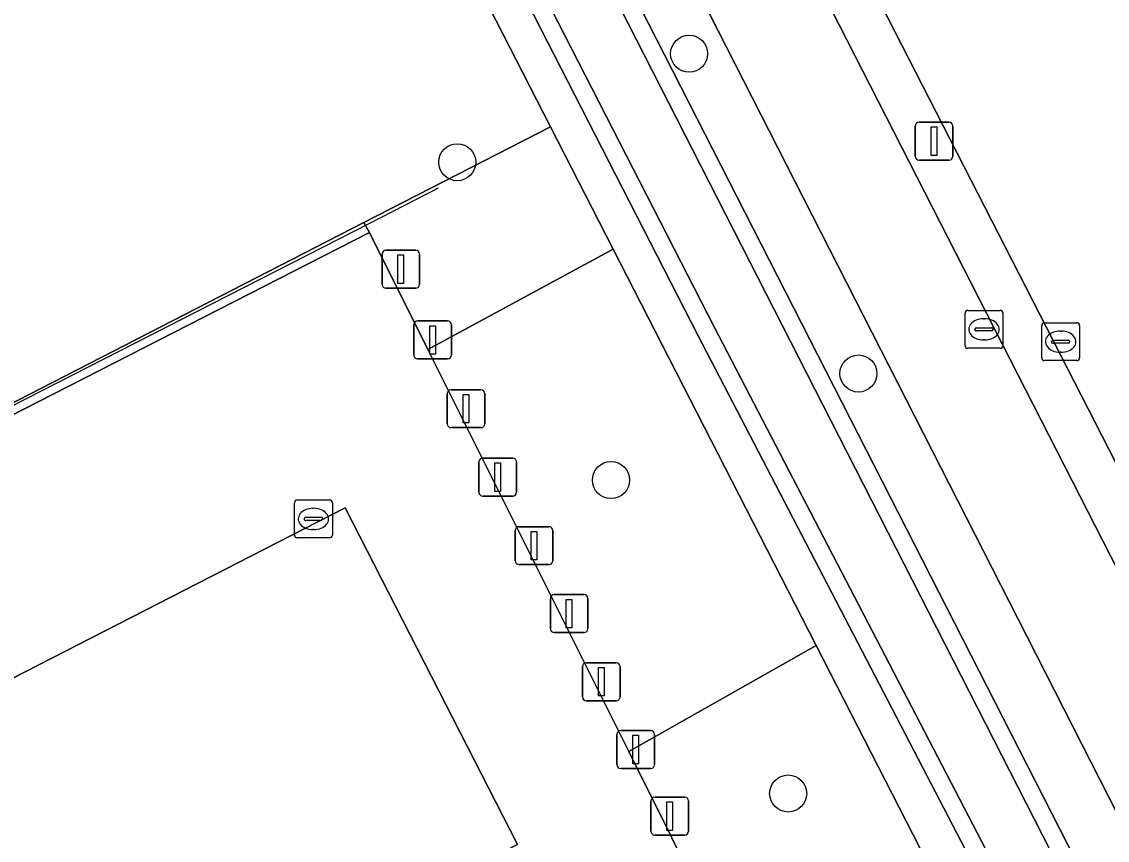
# Model space of a CAD drawing. Extents: x 158835 to 160077, y 386387 to 387778.
# Drawn here: x 159792.48 to 159821.14, y 387324.91 to 387346.51 of the extents above; entities that cross this region are included whole.
import ezdxf

# ---------------------------------------------------------------- set-up
doc = ezdxf.new("R2010")
doc.units = 0
for name, color, linetype in [('IMGEO_Afsluitpaal', 7, 'Continuous'), ('IMGEO_Berm_groen', 7, 'Continuous'), ('IMGEO_Boom', 7, 'Continuous'), ('IMGEO_Fietspad_open', 7, 'Continuous'), ('IMGEO_Groenvoorziening', 7, 'Continuous'), ('IMGEO_Hek', 7, 'Continuous'), ('IMGEO_Kolk', 7, 'Continuous'), ('IMGEO_Lichtmast', 7, 'Continuous'), ('IMGEO_Oever', 7, 'Continuous'), ('IMGEO_Parkeervlak_open', 7, 'Continuous'), ('IMGEO_Rijbaan_lokaal_open', 7, 'Continuous'), ('IMGEO_Rioolput', 7, 'Continuous'), ('IMGEO_Verkeerseiland_open', 7, 'Continuous'), ('IMGEO_Waterloop', 7, 'Continuous')]:
    doc.layers.add(name, color=color, linetype=linetype)

msp = doc.modelspace()

# ---------------------------------------------------------------- linework, layer by layer
at = {"layer": 'IMGEO_Afsluitpaal'}
for p, q in [((159801.995, 387339.576), (159801.995, 387340.376)), ((159801.995, 387340.376), (159801.995, 387339.576)), ((159802.095, 387340.476), (159802.885, 387340.476)), ((159802.885, 387340.476), (159802.095, 387340.476)), ((159802.985, 387340.376), (159802.985, 387339.576)), ((159802.985, 387339.576), (159802.985, 387340.376)), ((159802.885, 387339.476), (159802.095, 387339.476)), ((159802.095, 387339.476), (159802.885, 387339.476)), ((159802.834, 387337.711), (159802.834, 387338.511)), ((159802.834, 387338.511), (159802.834, 387337.711)), ((159802.934, 387338.611), (159803.724, 387338.611)), ((159803.724, 387338.611), (159802.934, 387338.611)), ((159803.824, 387338.511), (159803.824, 387337.711)), ((159803.824, 387337.711), (159803.824, 387338.511)), ((159803.724, 387337.611), (159802.934, 387337.611)), ((159802.934, 387337.611), (159803.724, 387337.611)), ((159803.715, 387335.896), (159803.715, 387336.696)), ((159803.715, 387336.696), (159803.715, 387335.896)), ((159803.815, 387336.796), (159804.605, 387336.796)), ((159804.605, 387336.796), (159803.815, 387336.796)), ((159804.705, 387336.696), (159804.705, 387335.896)), ((159804.705, 387335.896), (159804.705, 387336.696)), ((159804.605, 387335.796), (159803.815, 387335.796)), ((159803.815, 387335.796), (159804.605, 387335.796)), ((159804.653, 387334.99), (159805.443, 387334.99)), ((159805.443, 387334.99), (159804.653, 387334.99)), ((159804.553, 387334.09), (159804.553, 387334.89)), ((159804.553, 387334.89), (159804.553, 387334.09)), ((159805.543, 387334.89), (159805.543, 387334.09)), ((159805.543, 387334.09), (159805.543, 387334.89)), ((159805.443, 387333.99), (159804.653, 387333.99)), ((159804.653, 387333.99), (159805.443, 387333.99)), ((159805.608, 387333.183), (159806.398, 387333.183)), ((159806.398, 387333.183), (159805.608, 387333.183)), ((159805.508, 387332.283), (159805.508, 387333.083)), ((159805.508, 387333.083), (159805.508, 387332.283)), ((159806.498, 387333.083), (159806.498, 387332.283)), ((159806.498, 387332.283), (159806.498, 387333.083)), ((159806.398, 387332.183), (159805.608, 387332.183)), ((159805.608, 387332.183), (159806.398, 387332.183)), ((159806.437, 387330.491), (159806.437, 387331.291)), ((159806.437, 387331.291), (159806.437, 387330.491)), ((159806.537, 387331.391), (159807.327, 387331.391)), ((159807.327, 387331.391), (159806.537, 387331.391)), ((159807.427, 387331.291), (159807.427, 387330.491)), ((159807.427, 387330.491), (159807.427, 387331.291)), ((159807.327, 387330.391), (159806.537, 387330.391)), ((159806.537, 387330.391), (159807.327, 387330.391)), ((159807.285, 387328.692), (159807.285, 387329.492)), ((159807.285, 387329.492), (159807.285, 387328.692)), ((159807.385, 387329.592), (159808.175, 387329.592)), ((159808.175, 387329.592), (159807.385, 387329.592)), ((159808.275, 387329.492), (159808.275, 387328.692)), ((159808.275, 387328.692), (159808.275, 387329.492)), ((159808.175, 387328.592), (159807.385, 387328.592)), ((159807.385, 387328.592), (159808.175, 387328.592)), ((159808.295, 387327.804), (159809.085, 387327.804)), ((159809.085, 387327.804), (159808.295, 387327.804)), ((159808.195, 387326.904), (159808.195, 387327.704)), ((159808.195, 387327.704), (159808.195, 387326.904)), ((159809.185, 387327.704), (159809.185, 387326.904)), ((159809.185, 387326.904), (159809.185, 387327.704)), ((159809.085, 387326.804), (159808.295, 387326.804)), ((159808.295, 387326.804), (159809.085, 387326.804)), ((159809.193, 387326.047), (159809.983, 387326.047)), ((159809.983, 387326.047), (159809.193, 387326.047)), ((159809.093, 387325.147), (159809.093, 387325.947)), ((159809.093, 387325.947), (159809.093, 387325.147)), ((159810.083, 387325.947), (159810.083, 387325.147)), ((159810.083, 387325.147), (159810.083, 387325.947)), ((159809.983, 387325.047), (159809.193, 387325.047)), ((159809.193, 387325.047), (159809.983, 387325.047))]:
    msp.add_line(p, q, dxfattribs=at)
for points in [[(159802.415, 387340.351), (159802.565, 387340.351), (159802.565, 387339.601), (159802.415, 387339.601), (159802.415, 387340.351)], [(159803.254, 387338.486), (159803.404, 387338.486), (159803.404, 387337.736), (159803.254, 387337.736), (159803.254, 387338.486)], [(159804.135, 387336.671), (159804.285, 387336.671), (159804.285, 387335.921), (159804.135, 387335.921), (159804.135, 387336.671)], [(159804.973, 387334.865), (159805.123, 387334.865), (159805.123, 387334.115), (159804.973, 387334.115), (159804.973, 387334.865)], [(159805.928, 387333.058), (159806.078, 387333.058), (159806.078, 387332.308), (159805.928, 387332.308), (159805.928, 387333.058)], [(159806.857, 387331.266), (159807.007, 387331.266), (159807.007, 387330.516), (159806.857, 387330.516), (159806.857, 387331.266)], [(159807.705, 387329.467), (159807.855, 387329.467), (159807.855, 387328.717), (159807.705, 387328.717), (159807.705, 387329.467)], [(159808.615, 387327.679), (159808.765, 387327.679), (159808.765, 387326.929), (159808.615, 387326.929), (159808.615, 387327.679)], [(159809.513, 387325.922), (159809.663, 387325.922), (159809.663, 387325.172), (159809.513, 387325.172), (159809.513, 387325.922)]]:
    msp.add_lwpolyline(points, dxfattribs=at)
for centre, start, end in [((159802.095, 387340.376), 90, 180), ((159802.095, 387340.376), 90, 180), ((159802.885, 387340.376), 0, 90), ((159802.885, 387340.376), 360, 90), ((159802.095, 387339.576), 180, 270), ((159802.095, 387339.576), 180, 270), ((159802.885, 387339.576), 270, 0), ((159802.885, 387339.576), 270, 0), ((159802.934, 387338.511), 90, 180), ((159802.934, 387338.511), 90, 180), ((159803.724, 387338.511), 0, 90), ((159803.724, 387338.511), 360, 90), ((159802.934, 387337.711), 180, 270), ((159802.934, 387337.711), 180, 270), ((159803.724, 387337.711), 270, 0), ((159803.724, 387337.711), 270, 0), ((159803.815, 387336.696), 90, 180), ((159803.815, 387336.696), 90, 180), ((159804.605, 387336.696), 0, 90), ((159804.605, 387336.696), 360, 90), ((159803.815, 387335.896), 180, 270), ((159803.815, 387335.896), 180, 270), ((159804.605, 387335.896), 270, 0), ((159804.605, 387335.896), 270, 0), ((159804.653, 387334.89), 90, 180), ((159804.653, 387334.89), 90, 180), ((159805.443, 387334.89), 0, 90), ((159805.443, 387334.89), 360, 90), ((159804.653, 387334.09), 180, 270), ((159804.653, 387334.09), 180, 270), ((159805.443, 387334.09), 270, 0), ((159805.443, 387334.09), 270, 0), ((159805.608, 387333.083), 90, 180), ((159805.608, 387333.083), 90, 180), ((159806.398, 387333.083), 0, 90), ((159806.398, 387333.083), 360, 90), ((159805.608, 387332.283), 180, 270), ((159805.608, 387332.283), 180, 270), ((159806.398, 387332.283), 270, 0), ((159806.398, 387332.283), 270, 0), ((159806.537, 387331.291), 90, 180), ((159806.537, 387331.291), 90, 180), ((159807.327, 387331.291), 0, 90), ((159807.327, 387331.291), 360, 90), ((159806.537, 387330.491), 180, 270), ((159806.537, 387330.491), 180, 270), ((159807.327, 387330.491), 270, 0), ((159807.327, 387330.491), 270, 0), ((159807.385, 387329.492), 90, 180), ((159807.385, 387329.492), 90, 180), ((159808.175, 387329.492), 0, 90), ((159808.175, 387329.492), 360, 90), ((159807.385, 387328.692), 180, 270), ((159807.385, 387328.692), 180, 270), ((159808.175, 387328.692), 270, 0), ((159808.175, 387328.692), 270, 0), ((159808.295, 387327.704), 90, 180), ((159808.295, 387327.704), 90, 180), ((159809.085, 387327.704), 0, 90), ((159809.085, 387327.704), 360, 90), ((159808.295, 387326.904), 180, 270), ((159808.295, 387326.904), 180, 270), ((159809.085, 387326.904), 270, 0), ((159809.085, 387326.904), 270, 0), ((159809.193, 387325.947), 90, 180), ((159809.193, 387325.947), 90, 180), ((159809.983, 387325.947), 0, 90), ((159809.983, 387325.947), 360, 90), ((159809.193, 387325.147), 180, 270), ((159809.193, 387325.147), 180, 270), ((159809.983, 387325.147), 270, 0), ((159809.983, 387325.147), 270, 0)]:
    msp.add_arc(centre, 0.1, start, end, dxfattribs=at)
at = {"layer": 'IMGEO_Berm_groen'}
msp.add_lwpolyline([(159797.832, 387371.833), (159797.555, 387372.375), (159794.835, 387370.985), (159792.963, 387370.028), (159793.244, 387369.48), (159806.44, 387343.733), (159808.093, 387340.508), (159813.455, 387330.046), (159818.204, 387320.778), (159822.017, 387313.34), (159825.42, 387306.7), (159826.764, 387304.077), (159828.283, 387304.857), (159830.98, 387306.241), (159831.328, 387306.411), (159829.61, 387309.487), (159818.777, 387330.765), (159811.761, 387344.505)], close=True, dxfattribs=at)
msp.add_lwpolyline([(159797.531, 387368.984), (159823.284, 387318.54), (159827.184, 387310.388), (159828.821, 387306.159), (159827.912, 387305.579), (159827.322, 387305.202), (159825.132, 387309.781), (159810.341, 387338.219), (159795.146, 387367.863)], dxfattribs=at)
at = {"layer": 'IMGEO_Boom'}
for centre in [(159810.099, 387345.661), (159803.979, 387342.799), (159814.568, 387337.224), (159808.037, 387334.413), (159812.713, 387326.144)]:
    msp.add_circle(centre, 0.489, dxfattribs=at)
at = {"layer": 'IMGEO_Fietspad_open'}
for points in [[(159833.322, 387308.736), (159743.948, 387483.569)], [(159797.832, 387371.833), (159811.761, 387344.505), (159818.777, 387330.765), (159829.61, 387309.487), (159831.328, 387306.411), (159834.201, 387301.644), (159836.714, 387297.86), (159840.701, 387292.513), (159842.172, 387290.611), (159847.839, 387284.056), (159859.746, 387271.683), (159861.706, 387273.595), (159860.789, 387274.618), (159860.384, 387274.777), (159851.007, 387284.447)]]:
    msp.add_lwpolyline(points, dxfattribs=at)
at = {"layer": 'IMGEO_Groenvoorziening'}
msp.add_lwpolyline([(159778.894, 387373.989), (159773.928, 387383.096), (159768.172, 387383.643), (159737.214, 387367.553), (159752.959, 387337.18), (159751.187, 387336.249), (159758.356, 387322.392), (159747.199, 387316.62), (159748.543, 387313.997), (159801.517, 387341.205), (159806.44, 387343.733), (159793.244, 387369.48)], dxfattribs=at)
for points in [[(159806.44, 387343.733), (159801.517, 387341.205), (159801.665, 387340.947), (159803.207, 387337.858), (159808.093, 387340.508)], [(159778.241, 387328.982), (159801.665, 387340.947), (159801.517, 387341.205), (159748.543, 387313.997), (159746.526, 387312.961), (159746.568, 387312.76), (159746.656, 387312.805)], [(159808.093, 387340.508), (159803.207, 387337.858), (159808.504, 387327.249), (159813.455, 387330.046)], [(159813.455, 387330.046), (159808.504, 387327.249), (159813.051, 387318.143), (159818.204, 387320.778)]]:
    msp.add_lwpolyline(points, close=True, dxfattribs=at)
at = {"layer": 'IMGEO_Hek'}
for points in [[(159792.927, 387370.099), (159792.963, 387370.028), (159806.44, 387343.733)], [(159806.44, 387343.733), (159808.093, 387340.508)], [(159743.624, 387311.472), (159745.784, 387312.603), (159745.88, 387312.653), (159746.522, 387312.982), (159778.13, 387329.177), (159801.669, 387341.195), (159803.483, 387342.126)], [(159808.093, 387340.508), (159813.455, 387330.046)], [(159813.455, 387330.046), (159818.204, 387320.778)]]:
    msp.add_lwpolyline(points, dxfattribs=at)
at = {"layer": 'IMGEO_Kolk'}
for p, q in [((159819.404, 387337.639), (159819.404, 387338.491)), ((159819.479, 387338.565), (159820.331, 387338.565)), ((159819.892, 387338.345), (159819.917, 387338.345)), ((159820.405, 387338.491), (159820.405, 387337.639)), ((159819.663, 387338.059), (159819.663, 387338.071)), ((159819.706, 387338.108), (159820.104, 387338.108)), ((159820.147, 387338.071), (159820.147, 387338.059)), ((159820.101, 387338.022), (159819.703, 387338.022)), ((159819.915, 387337.785), (159819.89, 387337.785)), ((159820.331, 387337.565), (159819.479, 387337.565)), ((159799.682, 387332.962), (159799.682, 387333.814)), ((159799.757, 387333.888), (159800.609, 387333.888)), ((159800.683, 387333.814), (159800.683, 387332.962)), ((159800.17, 387333.668), (159800.195, 387333.668)), ((159799.941, 387333.382), (159799.941, 387333.394)), ((159800.379, 387333.345), (159799.981, 387333.345)), ((159799.984, 387333.431), (159800.382, 387333.431)), ((159800.425, 387333.394), (159800.425, 387333.382)), ((159800.193, 387333.108), (159800.168, 387333.108)), ((159800.609, 387332.888), (159799.757, 387332.888))]:
    msp.add_line(p, q, dxfattribs=at)
for points in [[(159819.404, 387337.639), (159819.404, 387338.491)], [(159819.479, 387338.565), (159820.331, 387338.565)], [(159820.405, 387338.491), (159820.405, 387337.639)], [(159820.331, 387337.565), (159819.479, 387337.565)], [(159799.682, 387332.962), (159799.682, 387333.814)], [(159799.757, 387333.888), (159800.609, 387333.888)], [(159800.683, 387333.814), (159800.683, 387332.962)], [(159800.609, 387332.888), (159799.757, 387332.888)]]:
    msp.add_lwpolyline(points, dxfattribs=at)
for centre, radius, start, end in [((159819.481, 387338.489), 0.0765, 91.552, 178.448), ((159819.481, 387338.489), 0.0765, 91.552, 178.448), ((159820.329, 387338.489), 0.0765, 1.552, 88.448), ((159820.329, 387338.489), 0.0765, 1.552, 88.448), ((159819.703, 387338.068), 0.0403, 85.8775, 175.7526), ((159819.7, 387338.058), 0.0366, 178.938, 274.7102), ((159820.104, 387338.065), 0.043, 264.8664, 352.4533), ((159820.108, 387338.07), 0.0386, 1.7309, 96.639), ((159819.481, 387337.641), 0.0765, 181.552, 268.448), ((159819.481, 387337.641), 0.0765, 181.552, 268.448), ((159820.329, 387337.641), 0.0765, 271.552, 358.448), ((159820.329, 387337.641), 0.0765, 271.552, 358.448), ((159799.759, 387333.812), 0.0765, 91.552, 178.448), ((159799.759, 387333.812), 0.0765, 91.552, 178.448), ((159800.607, 387333.812), 0.0765, 1.552, 88.448), ((159800.607, 387333.812), 0.0765, 1.552, 88.448), ((159799.981, 387333.391), 0.0403, 85.8775, 175.7526), ((159799.978, 387333.381), 0.0366, 178.938, 274.7102), ((159800.382, 387333.388), 0.043, 264.8664, 352.4533), ((159800.386, 387333.393), 0.0386, 1.7309, 96.639), ((159799.759, 387332.964), 0.0765, 181.552, 268.448), ((159799.759, 387332.964), 0.0765, 181.552, 268.448), ((159800.607, 387332.964), 0.0765, 271.552, 358.448), ((159800.607, 387332.964), 0.0765, 271.552, 358.448)]:
    msp.add_arc(centre, radius, start, end, dxfattribs=at)
for centre, major_axis, ratio, start_param, end_param in [((159819.891, 387338.065), (-0.387, 0.002), 0.722429, 4.712389, 7.853982), ((159819.916, 387338.065), (-0.39, 0.002), 0.717154, 1.570796, 4.712389), ((159800.169, 387333.388), (-0.387, 0.002), 0.722429, 4.712389, 7.853982), ((159800.194, 387333.388), (-0.39, 0.002), 0.717154, 1.570796, 4.712389)]:
    msp.add_ellipse(centre, major_axis=major_axis, ratio=ratio, start_param=start_param, end_param=end_param, dxfattribs=at)
at = {"layer": 'IMGEO_Lichtmast'}
for p, q in [((159816.167, 387343.854), (159816.957, 387343.854)), ((159816.957, 387343.854), (159816.167, 387343.854)), ((159816.067, 387342.954), (159816.067, 387343.754)), ((159816.067, 387343.754), (159816.067, 387342.954)), ((159817.057, 387343.754), (159817.057, 387342.954)), ((159817.057, 387342.954), (159817.057, 387343.754)), ((159816.957, 387342.854), (159816.167, 387342.854)), ((159816.167, 387342.854), (159816.957, 387342.854))]:
    msp.add_line(p, q, dxfattribs=at)
msp.add_lwpolyline([(159816.487, 387343.729), (159816.637, 387343.729), (159816.637, 387342.979), (159816.487, 387342.979), (159816.487, 387343.729)], dxfattribs=at)
for centre, start, end in [((159816.167, 387343.754), 90, 180), ((159816.167, 387343.754), 90, 180), ((159816.957, 387343.754), 0, 90), ((159816.957, 387343.754), 360, 90), ((159816.167, 387342.954), 180, 270), ((159816.167, 387342.954), 180, 270), ((159816.957, 387342.954), 270, 0), ((159816.957, 387342.954), 270, 0)]:
    msp.add_arc(centre, 0.1, start, end, dxfattribs=at)
at = {"layer": 'IMGEO_Oever'}
for points in [[(159795.146, 387367.863), (159810.341, 387338.219), (159825.132, 387309.781), (159827.322, 387305.202), (159827.912, 387305.579), (159828.821, 387306.159), (159827.184, 387310.388), (159823.284, 387318.54), (159797.531, 387368.984)], [(159797.114, 387368.746), (159822.854, 387318.327), (159826.743, 387310.198), (159828.232, 387306.352), (159827.693, 387306.004), (159827.521, 387305.898), (159825.561, 387309.995), (159810.767, 387338.439), (159809.344, 387341.214), (159795.59, 387368.047)]]:
    msp.add_lwpolyline(points, dxfattribs=at)
at = {"layer": 'IMGEO_Parkeervlak_open'}
msp.add_lwpolyline([(159801.021, 387333.684), (159800.299, 387333.314), (159749.032, 387307.048), (159753.577, 387298.185), (159805.571, 387324.796)], close=True, dxfattribs=at)
at = {"layer": 'IMGEO_Rijbaan_lokaal_open'}
for points in [[(159802.035, 387373.044), (159809.154, 387358.698), (159823.539, 387330.612), (159833.48, 387311.098), (159834.401, 387309.349), (159834.782, 387308.68), (159838.896, 387301.979), (159839.501, 387300.995), (159842.487, 387296.743), (159850.413, 387286.923), (159861.655, 387275.308), (159868.042, 387268.71), (159868.58, 387268.154), (159881.721, 387254.71), (159892.287, 387243.779), (159898.286, 387237.559)], [(159820.039, 387304.154), (159817.903, 387308.426), (159816.89, 387310.455), (159813.051, 387318.143), (159808.504, 387327.249), (159803.207, 387337.858), (159801.665, 387340.947), (159778.241, 387328.982), (159746.656, 387312.805), (159746.568, 387312.76), (159745.889, 387312.412), (159745.784, 387312.603), (159745.459, 387313.191), (159744.871, 387312.932), (159744.779, 387312.892), (159744.64, 387312.82), (159742.747, 387311.839), (159742.778, 387311.779), (159742.781, 387311.774), (159743.164, 387311.022), (159758.69, 387280.527)]]:
    msp.add_lwpolyline(points, dxfattribs=at)
msp.add_lwpolyline([(159753.577, 387298.185), (159749.032, 387307.048), (159800.299, 387333.314), (159801.021, 387333.684), (159805.571, 387324.796)], close=True, dxfattribs=at)
at = {"layer": 'IMGEO_Rioolput'}
for p, q in [((159817.382, 387337.964), (159817.382, 387338.816)), ((159817.457, 387338.89), (159818.309, 387338.89)), ((159817.87, 387338.67), (159817.895, 387338.67)), ((159818.383, 387338.816), (159818.383, 387337.964)), ((159817.641, 387338.384), (159817.641, 387338.396)), ((159818.079, 387338.347), (159817.681, 387338.347)), ((159817.684, 387338.433), (159818.082, 387338.433)), ((159818.125, 387338.396), (159818.125, 387338.384)), ((159817.893, 387338.11), (159817.868, 387338.11)), ((159818.309, 387337.89), (159817.457, 387337.89))]:
    msp.add_line(p, q, dxfattribs=at)
for points in [[(159817.382, 387337.964), (159817.382, 387338.816)], [(159817.457, 387338.89), (159818.309, 387338.89)], [(159818.383, 387338.816), (159818.383, 387337.964)], [(159818.309, 387337.89), (159817.457, 387337.89)]]:
    msp.add_lwpolyline(points, dxfattribs=at)
for centre, radius, start, end in [((159817.459, 387338.814), 0.0765, 91.552, 178.448), ((159817.459, 387338.814), 0.0765, 91.552, 178.448), ((159818.307, 387338.814), 0.0765, 1.552, 88.448), ((159818.307, 387338.814), 0.0765, 1.552, 88.448), ((159817.681, 387338.393), 0.0403, 85.8775, 175.7526), ((159817.678, 387338.383), 0.0366, 178.938, 274.7102), ((159818.082, 387338.39), 0.043, 264.8664, 352.4533), ((159818.086, 387338.395), 0.0386, 1.7309, 96.639), ((159817.459, 387337.966), 0.0765, 181.552, 268.448), ((159817.459, 387337.966), 0.0765, 181.552, 268.448), ((159818.307, 387337.966), 0.0765, 271.552, 358.448), ((159818.307, 387337.966), 0.0765, 271.552, 358.448)]:
    msp.add_arc(centre, radius, start, end, dxfattribs=at)
for centre, major_axis, ratio, start_param, end_param in [((159817.869, 387338.39), (-0.387, 0.002), 0.722429, 4.712389, 7.853982), ((159817.894, 387338.39), (-0.39, 0.002), 0.717154, 1.570796, 4.712389)]:
    msp.add_ellipse(centre, major_axis=major_axis, ratio=ratio, start_param=start_param, end_param=end_param, dxfattribs=at)
at = {"layer": 'IMGEO_Verkeerseiland_open'}
msp.add_lwpolyline([(159776.366, 387423.23), (159772.565, 387430.656), (159762.733, 387449.881), (159753.839, 387467.306), (159746.825, 387480.834), (159745.658, 387483.102), (159745.117, 387484.159), (159735.388, 387503.165), (159734.1, 387505.724), (159722.909, 387527.68), (159721.707, 387527.076), (159743.948, 387483.569), (159833.322, 387308.736), (159834.401, 387309.349), (159833.48, 387311.098), (159823.539, 387330.612), (159809.154, 387358.698), (159802.035, 387373.044), (159801.773, 387373.56), (159800.865, 387373.096), (159797.971, 387378.757), (159798.879, 387379.221), (159790.867, 387394.858), (159781.525, 387413.188)], close=True, dxfattribs=at)
at = {"layer": 'IMGEO_Waterloop'}
msp.add_lwpolyline([(159795.59, 387368.047), (159809.344, 387341.214), (159810.767, 387338.439), (159825.561, 387309.995), (159827.521, 387305.898), (159827.693, 387306.004), (159828.232, 387306.352), (159826.743, 387310.198), (159822.854, 387318.327), (159797.114, 387368.746)], dxfattribs=at)

doc.saveas('drawing.dxf')
